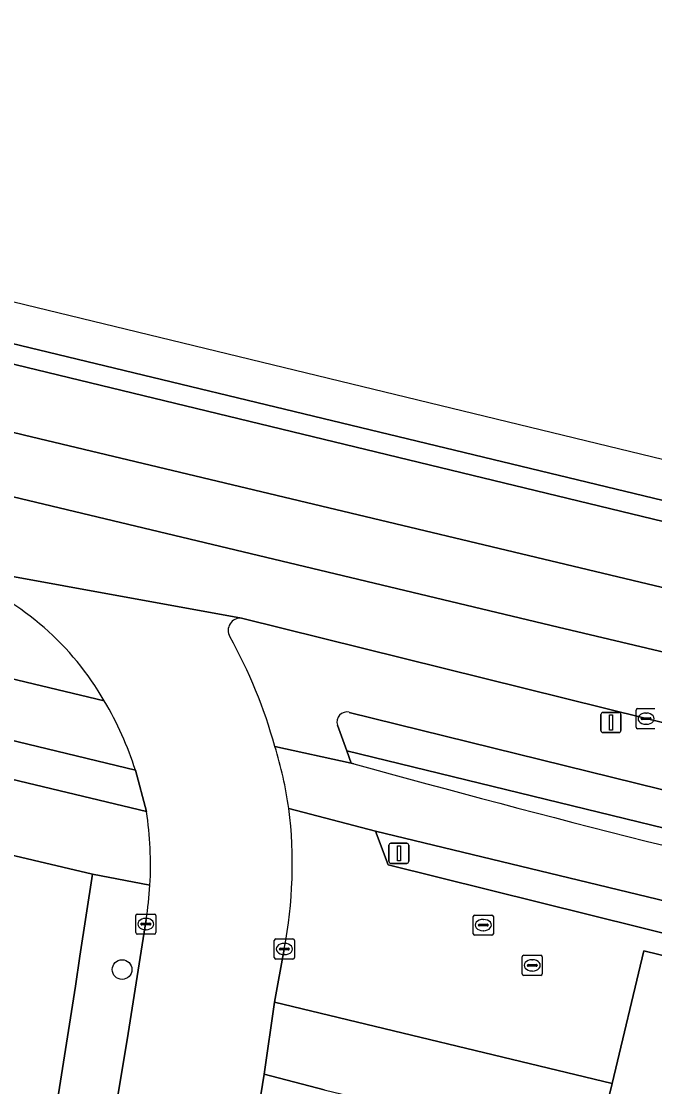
# Model space of a CAD drawing. Extents: x 162803 to 163818, y 381639 to 382475.
# Drawn here: x 163109.9 to 163141.3, y 382415.9 to 382468.9 of the extents above; entities that cross this region are included whole.
import ezdxf

# ---------------------------------------------------------------- set-up
doc = ezdxf.new("R2010")
doc.units = 0
for name, color, linetype in [('IMGEO_Berm_groen', 7, 'Continuous'), ('IMGEO_Boom', 7, 'Continuous'), ('IMGEO_Brandkraan', 7, 'Continuous'), ('IMGEO_Erf', 7, 'Continuous'), ('IMGEO_Fietspad_gesloten', 7, 'Continuous'), ('IMGEO_Kolk', 7, 'Continuous'), ('IMGEO_Lichtmast', 7, 'Continuous'), ('IMGEO_Muur', 7, 'Continuous'), ('IMGEO_Pand', 7, 'Continuous'), ('IMGEO_Rijbaan_lokaal_gesloten', 7, 'Continuous'), ('IMGEO_Rijbaan_regionaal_gesloten', 7, 'Continuous'), ('IMGEO_Rioolput', 7, 'Continuous'), ('IMGEO_Verkeersbordpaal', 7, 'Continuous'), ('IMGEO_Voetpad_open', 7, 'Continuous')]:
    doc.layers.add(name, color=color, linetype=linetype)

msp = doc.modelspace()

# ---------------------------------------------------------------- linework, layer by layer
at = {"layer": 'IMGEO_Berm_groen'}
for points in [[(163085.766, 382459.485), (163085.3, 382457.699), (163165.478, 382438.278), (163189.893, 382432.536), (163190.093, 382433.41), (163109.334, 382452.894)], [(163082.026, 382447.399), (163063.057, 382451.865), (163058.452, 382452.934), (163057.421, 382448.648), (163113.973, 382435.112)], [(163059.632, 382443.135), (163116.065, 382429.621), (163115.516, 382431.666), (163058.042, 382445.548)], [(163168.328, 382427.6), (163164.189, 382428.512), (163164.002, 382428.576), (163163.245, 382425.403), (163162.081, 382425.701), (163162.006, 382425.719), (163158.404, 382426.579), (163158.25, 382426.616), (163126.144, 382434.547)], [(163125.563, 382433.917), (163126.021, 382432.64), (163155.651, 382425.415)], [(163150.561, 382423.058), (163127.447, 382428.646), (163128.073, 382426.975), (163150.691, 382421.349), (163150.339, 382420.34), (163160.208, 382417.964), (163159.022, 382412.619), (163161.325, 382412.367), (163160.941, 382412.917), (163161.005, 382413.424), (163161.296, 382413.844), (163161.684, 382414.079), (163176.989, 382412.926), (163179.816, 382412.568), (163189.289, 382412.448), (163215.146, 382413.167)]]:
    msp.add_lwpolyline(points, dxfattribs=at)
for centre, radius, start, end in [((163101.57, 382427.98), 14.307, 29.902, 67.8617), ((163126.018, 382434.08), 0.484, 74.9471, 199.687)]:
    msp.add_arc(centre, radius, start, end, dxfattribs=at)
at = {"layer": 'IMGEO_Boom'}
msp.add_circle((163114.859, 382421.764), 0.489, dxfattribs=at)
at = {"layer": 'IMGEO_Brandkraan'}
for p, q in [((163134.736, 382421.547), (163134.736, 382422.399)), ((163134.811, 382422.473), (163135.663, 382422.473)), ((163135.224, 382422.253), (163135.249, 382422.253)), ((163135.737, 382422.399), (163135.737, 382421.547)), ((163134.995, 382421.967), (163134.995, 382421.979)), ((163135.433, 382421.93), (163135.035, 382421.93)), ((163135.038, 382422.016), (163135.436, 382422.016)), ((163135.247, 382421.693), (163135.222, 382421.693)), ((163135.479, 382421.979), (163135.479, 382421.967)), ((163135.663, 382421.473), (163134.811, 382421.473))]:
    msp.add_line(p, q, dxfattribs=at)
for points in [[(163134.736, 382421.547), (163134.736, 382422.399)], [(163134.811, 382422.473), (163135.663, 382422.473)], [(163135.737, 382422.399), (163135.737, 382421.547)], [(163135.663, 382421.473), (163134.811, 382421.473)]]:
    msp.add_lwpolyline(points, dxfattribs=at)
for centre, radius, start, end in [((163134.813, 382422.397), 0.0765, 91.552, 178.448), ((163134.813, 382422.397), 0.0765, 91.552, 178.448), ((163135.661, 382422.397), 0.0765, 1.552, 88.448), ((163135.661, 382422.397), 0.0765, 1.552, 88.448), ((163135.035, 382421.976), 0.0403, 85.8775, 175.7526), ((163135.032, 382421.966), 0.0366, 178.938, 274.7102), ((163135.436, 382421.973), 0.043, 264.8664, 352.4533), ((163135.44, 382421.978), 0.0386, 1.7309, 96.639), ((163134.813, 382421.549), 0.0765, 181.552, 268.448), ((163134.813, 382421.549), 0.0765, 181.552, 268.448), ((163135.661, 382421.549), 0.0765, 271.552, 358.448), ((163135.661, 382421.549), 0.0765, 271.552, 358.448)]:
    msp.add_arc(centre, radius, start, end, dxfattribs=at)
for centre, major_axis, ratio, start_param, end_param in [((163135.223, 382421.973), (-0.387, 0.002), 0.722429, 4.712389, 7.853982), ((163135.248, 382421.973), (-0.39, 0.002), 0.717154, 1.570796, 4.712389)]:
    msp.add_ellipse(centre, major_axis=major_axis, ratio=ratio, start_param=start_param, end_param=end_param, dxfattribs=at)
at = {"layer": 'IMGEO_Erf'}
msp.add_lwpolyline([(163108.694, 382396.964), (163109.688, 382402.897), (163112.543, 382420.938), (163112.75, 382422.426), (163113.395, 382426.511), (163102.776, 382429.01), (163081.558, 382434.002), (163076.134, 382435.357), (163059.186, 382439.194), (163058.429, 382438.955), (163057.549, 382434.766), (163057.269, 382434.813), (163056.547, 382430.876), (163056.692, 382430.848), (163056.668, 382430.717), (163055.342, 382426.312), (163054.592, 382422.204), (163054.372, 382422.252), (163052.737, 382414.344), (163051.991, 382410.736), (163051.66, 382410.862), (163048.783, 382397.461)], dxfattribs=at)
at = {"layer": 'IMGEO_Fietspad_gesloten'}
for points in [[(163057.421, 382448.648), (163056.725, 382445.818), (163058.042, 382445.548), (163115.516, 382431.666)], [(163113.973, 382435.112), (163057.421, 382448.648)], [(163126.373, 382431.993), (163126.242, 382432.022), (163122.449, 382432.857)], [(163123.146, 382429.765), (163127.447, 382428.646), (163150.561, 382423.058)]]:
    msp.add_lwpolyline(points, dxfattribs=at)
for centre, radius, start, end in [((163100.025, 382426.798), 16.238, 17.4448, 30.7976), ((163101.695, 382426.554), 21.69, 8.5131, 16.8935), ((163290.763, 383024.141), 614.543, 254.484515, 257.284748)]:
    msp.add_arc(centre, radius, start, end, dxfattribs=at)
at = {"layer": 'IMGEO_Kolk'}
for p, q in [((163140.393, 382433.807), (163140.393, 382434.659)), ((163140.468, 382434.733), (163141.32, 382434.733)), ((163140.881, 382434.513), (163140.906, 382434.513)), ((163140.652, 382434.227), (163140.652, 382434.239)), ((163141.09, 382434.19), (163140.692, 382434.19)), ((163140.695, 382434.276), (163141.093, 382434.276)), ((163140.904, 382433.953), (163140.879, 382433.953)), ((163141.136, 382434.239), (163141.136, 382434.227)), ((163141.32, 382433.733), (163140.468, 382433.733)), ((163115.536, 382423.599), (163115.536, 382424.451)), ((163115.611, 382424.525), (163116.463, 382424.525)), ((163116.537, 382424.451), (163116.537, 382423.599)), ((163115.795, 382424.019), (163115.795, 382424.031)), ((163116.233, 382423.982), (163115.835, 382423.982)), ((163115.838, 382424.068), (163116.236, 382424.068)), ((163116.024, 382424.305), (163116.049, 382424.305)), ((163116.279, 382424.031), (163116.279, 382424.019)), ((163116.463, 382423.525), (163115.611, 382423.525)), ((163116.047, 382423.745), (163116.022, 382423.745)), ((163122.495, 382423.286), (163123.347, 382423.286)), ((163122.42, 382422.36), (163122.42, 382423.212)), ((163122.679, 382422.78), (163122.679, 382422.792)), ((163123.117, 382422.743), (163122.719, 382422.743)), ((163122.722, 382422.829), (163123.12, 382422.829)), ((163122.908, 382423.066), (163122.933, 382423.066)), ((163123.163, 382422.792), (163123.163, 382422.78)), ((163123.421, 382423.212), (163123.421, 382422.36)), ((163123.347, 382422.286), (163122.495, 382422.286)), ((163122.931, 382422.506), (163122.906, 382422.506))]:
    msp.add_line(p, q, dxfattribs=at)
for points in [[(163140.393, 382433.807), (163140.393, 382434.659)], [(163140.468, 382434.733), (163141.32, 382434.733)], [(163141.32, 382433.733), (163140.468, 382433.733)], [(163115.536, 382423.599), (163115.536, 382424.451)], [(163115.611, 382424.525), (163116.463, 382424.525)], [(163116.537, 382424.451), (163116.537, 382423.599)], [(163116.463, 382423.525), (163115.611, 382423.525)], [(163122.495, 382423.286), (163123.347, 382423.286)], [(163122.42, 382422.36), (163122.42, 382423.212)], [(163123.421, 382423.212), (163123.421, 382422.36)], [(163123.347, 382422.286), (163122.495, 382422.286)]]:
    msp.add_lwpolyline(points, dxfattribs=at)
for centre, radius, start, end in [((163140.47, 382434.657), 0.0765, 91.552, 178.448), ((163140.47, 382434.657), 0.0765, 91.552, 178.448), ((163140.692, 382434.236), 0.0403, 85.8775, 175.7526), ((163140.689, 382434.226), 0.0366, 178.938, 274.7102), ((163141.093, 382434.233), 0.043, 264.8664, 352.4533), ((163141.097, 382434.238), 0.0386, 1.7309, 96.639), ((163140.47, 382433.809), 0.0765, 181.552, 268.448), ((163140.47, 382433.809), 0.0765, 181.552, 268.448), ((163115.613, 382424.449), 0.0765, 91.552, 178.448), ((163115.613, 382424.449), 0.0765, 91.552, 178.448), ((163116.461, 382424.449), 0.0765, 1.552, 88.448), ((163116.461, 382424.449), 0.0765, 1.552, 88.448), ((163115.835, 382424.028), 0.0403, 85.8775, 175.7526), ((163115.832, 382424.018), 0.0366, 178.938, 274.7102), ((163116.236, 382424.025), 0.043, 264.8664, 352.4533), ((163116.24, 382424.03), 0.0386, 1.7309, 96.639), ((163115.613, 382423.601), 0.0765, 181.552, 268.448), ((163115.613, 382423.601), 0.0765, 181.552, 268.448), ((163116.461, 382423.601), 0.0765, 271.552, 358.448), ((163116.461, 382423.601), 0.0765, 271.552, 358.448), ((163122.497, 382423.21), 0.0765, 91.552, 178.448), ((163122.497, 382423.21), 0.0765, 91.552, 178.448), ((163123.345, 382423.21), 0.0765, 1.552, 88.448), ((163123.345, 382423.21), 0.0765, 1.552, 88.448), ((163122.719, 382422.789), 0.0403, 85.8775, 175.7526), ((163122.716, 382422.779), 0.0366, 178.938, 274.7102), ((163123.12, 382422.786), 0.043, 264.8664, 352.4533), ((163123.124, 382422.791), 0.0386, 1.7309, 96.639), ((163122.497, 382422.362), 0.0765, 181.552, 268.448), ((163122.497, 382422.362), 0.0765, 181.552, 268.448), ((163123.345, 382422.362), 0.0765, 271.552, 358.448), ((163123.345, 382422.362), 0.0765, 271.552, 358.448)]:
    msp.add_arc(centre, radius, start, end, dxfattribs=at)
for centre, major_axis, ratio, start_param, end_param in [((163140.88, 382434.233), (-0.387, 0.002), 0.722429, 4.712389, 7.853982), ((163140.905, 382434.233), (-0.39, 0.002), 0.717154, 1.570796, 4.712389), ((163116.023, 382424.025), (-0.387, 0.002), 0.722429, 4.712389, 7.853982), ((163116.048, 382424.025), (-0.39, 0.002), 0.717154, 1.570796, 4.712389), ((163122.907, 382422.786), (-0.387, 0.002), 0.722429, 4.712389, 7.853982), ((163122.932, 382422.786), (-0.39, 0.002), 0.717154, 1.570796, 4.712389)]:
    msp.add_ellipse(centre, major_axis=major_axis, ratio=ratio, start_param=start_param, end_param=end_param, dxfattribs=at)
at = {"layer": 'IMGEO_Lichtmast'}
for p, q in [((163138.651, 382433.641), (163138.651, 382434.441)), ((163138.651, 382434.441), (163138.651, 382433.641)), ((163138.751, 382434.541), (163139.541, 382434.541)), ((163139.541, 382434.541), (163138.751, 382434.541)), ((163139.641, 382434.441), (163139.641, 382433.641)), ((163139.641, 382433.641), (163139.641, 382434.441)), ((163139.541, 382433.541), (163138.751, 382433.541)), ((163138.751, 382433.541), (163139.541, 382433.541))]:
    msp.add_line(p, q, dxfattribs=at)
msp.add_lwpolyline([(163139.071, 382434.416), (163139.221, 382434.416), (163139.221, 382433.666), (163139.071, 382433.666), (163139.071, 382434.416)], dxfattribs=at)
for centre, start, end in [((163138.751, 382434.441), 90, 180), ((163138.751, 382434.441), 90, 180), ((163139.541, 382434.441), 0, 90), ((163139.541, 382434.441), 360, 90), ((163138.751, 382433.641), 180, 270), ((163138.751, 382433.641), 180, 270), ((163139.541, 382433.641), 270, 0), ((163139.541, 382433.641), 270, 0)]:
    msp.add_arc(centre, 0.1, start, end, dxfattribs=at)
at = {"layer": 'IMGEO_Muur'}
msp.add_lwpolyline([(163155.651, 382425.415), (163126.021, 382432.64), (163126.242, 382432.022), (163126.373, 382431.993)], dxfattribs=at)
msp.add_arc((163290.763, 383024.141), 614.543, 254.484515, 257.284748, dxfattribs=at)
at = {"layer": 'IMGEO_Pand'}
msp.add_lwpolyline([(163149.329, 382420.611), (163140.776, 382422.692), (163139.203, 382416.099), (163138.42, 382412.816), (163143.496, 382411.608), (163143.386, 382411.146), (163143.482, 382411.123), (163146.067, 382410.506), (163146.859, 382413.824), (163147.662, 382413.632)], close=True, dxfattribs=at)
at = {"layer": 'IMGEO_Rijbaan_lokaal_gesloten'}
for points in [[(163120.792, 382439.228), (163103.127, 382442.443)], [(163115.516, 382431.666), (163116.065, 382429.621)], [(163116.054, 382424.247), (163115.16, 382418.587), (163112.435, 382402.2), (163111.562, 382396.95), (163111.548, 382396.631), (163111.476, 382396.063)], [(163121.392, 382413.294), (163121.918, 382416.569), (163122.437, 382420.146), (163122.916, 382422.786)]]:
    msp.add_lwpolyline(points, dxfattribs=at)
for centre, radius, start, end in [((163101.57, 382427.98), 14.307, 29.902, 67.8617), ((163120.741, 382438.618), 0.612, 85.2591, 210.6072), ((163097.924, 382425.987), 25.469, 15.6489, 28.9294), ((163100.025, 382426.798), 16.238, 17.4448, 30.7976), ((163101.695, 382426.554), 21.69, 8.5131, 16.8935), ((163099.1, 382426.975), 17.17, 356.6097, 8.8638), ((163100.447, 382427.02), 22.865, 349.3292, 6.8957), ((163099.494, 382426.912), 16.773, 350.8587, 356.7474)]:
    msp.add_arc(centre, radius, start, end, dxfattribs=at)
at = {"layer": 'IMGEO_Rijbaan_regionaal_gesloten'}
for points in [[(163225.09, 382428.38), (163194.56, 382434.293), (163121.229, 382452.078), (163088.161, 382460.097), (163062.393, 382468.886), (163061.883, 382466.974), (163072.871, 382463.538)], [(163165.478, 382438.278), (163085.3, 382457.699), (163061.044, 382463.575), (163060.286, 382460.463), (163110.006, 382448.328), (163151.637, 382438.38), (163168.298, 382434.266), (163179.077, 382431.875), (163184.593, 382431.047), (163198.131, 382429.3), (163211.118, 382427.46), (163270.311, 382417.888), (163260.445, 382420.377), (163242.25, 382424.128), (163194.942, 382432.224)], [(163060.286, 382460.463), (163059.495, 382457.214), (163076.595, 382453.103), (163136.523, 382438.778), (163164.498, 382432.146), (163177.756, 382429.361), (163200.56, 382425.514), (163252.002, 382418.352), (163262.344, 382416.363), (163276.928, 382412.914), (163289.523, 382409.731), (163304.388, 382406.136), (163304.402, 382406.133), (163328.239, 382400.288), (163349.569, 382395.058), (163373.193, 382389.455), (163392.727, 382384.822), (163408.324, 382380.888), (163425.79, 382376.682), (163445.152, 382372.02), (163462.825, 382367.764), (163474.523, 382364.648), (163482.312, 382362.406)], [(163510.359, 382358.578), (163467.436, 382370.068), (163420.595, 382381.197), (163379.166, 382391.373), (163358.183, 382396.534), (163335.271, 382401.987), (163305.097, 382409.167), (163283.657, 382414.521), (163270.311, 382417.888), (163211.118, 382427.46), (163198.131, 382429.3), (163184.593, 382431.047), (163179.077, 382431.875), (163168.298, 382434.266), (163151.637, 382438.38), (163110.006, 382448.328), (163060.286, 382460.463)], [(163059.495, 382457.214), (163058.452, 382452.934), (163063.057, 382451.865), (163082.026, 382447.399), (163101.895, 382442.701), (163103.127, 382442.443), (163120.792, 382439.228), (163140.891, 382434.234), (163164.002, 382428.576), (163164.189, 382428.512), (163168.328, 382427.6)], [(163482.312, 382362.406), (163474.523, 382364.648), (163462.825, 382367.764), (163445.152, 382372.02), (163425.79, 382376.682), (163408.324, 382380.888), (163392.727, 382384.822), (163373.193, 382389.455), (163349.569, 382395.058), (163328.239, 382400.288), (163304.402, 382406.133), (163304.388, 382406.136), (163289.523, 382409.731), (163276.928, 382412.914), (163262.344, 382416.363), (163252.002, 382418.352), (163200.56, 382425.514), (163177.756, 382429.361), (163164.498, 382432.146), (163136.523, 382438.778), (163076.595, 382453.103), (163059.495, 382457.214)], [(163109.334, 382452.894), (163190.093, 382433.41), (163193.485, 382432.578), (163194.942, 382432.224), (163242.25, 382424.128), (163236.314, 382425.719), (163225.09, 382428.38)]]:
    msp.add_lwpolyline(points, dxfattribs=at)
at = {"layer": 'IMGEO_Rioolput'}
for p, q in [((163132.304, 382423.548), (163132.304, 382424.4)), ((163132.379, 382424.474), (163133.231, 382424.474)), ((163133.305, 382424.4), (163133.305, 382423.548)), ((163132.563, 382423.968), (163132.563, 382423.98)), ((163133.001, 382423.931), (163132.603, 382423.931)), ((163132.606, 382424.017), (163133.004, 382424.017)), ((163132.792, 382424.254), (163132.817, 382424.254)), ((163133.047, 382423.98), (163133.047, 382423.968)), ((163133.231, 382423.474), (163132.379, 382423.474)), ((163132.815, 382423.694), (163132.79, 382423.694))]:
    msp.add_line(p, q, dxfattribs=at)
for points in [[(163132.304, 382423.548), (163132.304, 382424.4)], [(163132.379, 382424.474), (163133.231, 382424.474)], [(163133.305, 382424.4), (163133.305, 382423.548)], [(163133.231, 382423.474), (163132.379, 382423.474)]]:
    msp.add_lwpolyline(points, dxfattribs=at)
for centre, radius, start, end in [((163132.381, 382424.398), 0.0765, 91.552, 178.448), ((163132.381, 382424.398), 0.0765, 91.552, 178.448), ((163133.229, 382424.398), 0.0765, 1.552, 88.448), ((163133.229, 382424.398), 0.0765, 1.552, 88.448), ((163132.603, 382423.977), 0.0403, 85.8775, 175.7526), ((163132.6, 382423.967), 0.0366, 178.938, 274.7102), ((163133.004, 382423.974), 0.043, 264.8664, 352.4533), ((163133.008, 382423.979), 0.0386, 1.7309, 96.639), ((163132.381, 382423.55), 0.0765, 181.552, 268.448), ((163132.381, 382423.55), 0.0765, 181.552, 268.448), ((163133.229, 382423.55), 0.0765, 271.552, 358.448), ((163133.229, 382423.55), 0.0765, 271.552, 358.448)]:
    msp.add_arc(centre, radius, start, end, dxfattribs=at)
for centre, major_axis, ratio, start_param, end_param in [((163132.791, 382423.974), (-0.387, 0.002), 0.722429, 4.712389, 7.853982), ((163132.816, 382423.974), (-0.39, 0.002), 0.717154, 1.570796, 4.712389)]:
    msp.add_ellipse(centre, major_axis=major_axis, ratio=ratio, start_param=start_param, end_param=end_param, dxfattribs=at)
at = {"layer": 'IMGEO_Verkeersbordpaal'}
for p, q in [((163128.214, 382428.043), (163129.004, 382428.043)), ((163129.004, 382428.043), (163128.214, 382428.043)), ((163128.114, 382427.143), (163128.114, 382427.943)), ((163128.114, 382427.943), (163128.114, 382427.143)), ((163129.104, 382427.943), (163129.104, 382427.143)), ((163129.104, 382427.143), (163129.104, 382427.943)), ((163129.004, 382427.043), (163128.214, 382427.043)), ((163128.214, 382427.043), (163129.004, 382427.043))]:
    msp.add_line(p, q, dxfattribs=at)
msp.add_lwpolyline([(163128.534, 382427.918), (163128.684, 382427.918), (163128.684, 382427.168), (163128.534, 382427.168), (163128.534, 382427.918)], dxfattribs=at)
for centre, start, end in [((163128.214, 382427.943), 90, 180), ((163128.214, 382427.943), 90, 180), ((163129.004, 382427.943), 0, 90), ((163129.004, 382427.943), 360, 90), ((163128.214, 382427.143), 180, 270), ((163128.214, 382427.143), 180, 270), ((163129.004, 382427.143), 270, 0), ((163129.004, 382427.143), 270, 0)]:
    msp.add_arc(centre, 0.1, start, end, dxfattribs=at)
at = {"layer": 'IMGEO_Voetpad_open'}
for points in [[(163058.976, 382443.327), (163058.429, 382438.955), (163059.186, 382439.194), (163076.134, 382435.357), (163081.558, 382434.002), (163102.776, 382429.01), (163113.395, 382426.511), (163116.24, 382425.96)], [(163116.065, 382429.621), (163059.632, 382443.135)], [(163140.891, 382434.234), (163120.792, 382439.228)], [(163126.144, 382434.547), (163158.25, 382426.616), (163158.404, 382426.579), (163158.707, 382427.977), (163162.301, 382427.132), (163162.006, 382425.719), (163162.081, 382425.701), (163163.245, 382425.403), (163164.002, 382428.576), (163140.891, 382434.234)], [(163122.449, 382432.857), (163126.242, 382432.022), (163126.021, 382432.64), (163125.563, 382433.917)], [(163122.916, 382422.786), (163122.437, 382420.146), (163139.203, 382416.099), (163140.776, 382422.692), (163149.329, 382420.611), (163150.339, 382420.34), (163150.691, 382421.349), (163128.073, 382426.975), (163127.447, 382428.646), (163123.146, 382429.765)], [(163116.24, 382425.96), (163113.395, 382426.511), (163112.75, 382422.426), (163112.543, 382420.938), (163109.688, 382402.897), (163108.694, 382396.964), (163103.117, 382362.845)], [(163111.476, 382396.063), (163111.548, 382396.631), (163111.562, 382396.95), (163112.435, 382402.2), (163115.16, 382418.587), (163116.054, 382424.247)], [(163124.899, 382415.784), (163121.918, 382416.569), (163121.392, 382413.294), (163116.931, 382385.451)]]:
    msp.add_lwpolyline(points, dxfattribs=at)
msp.add_lwpolyline([(163139.203, 382416.099), (163122.437, 382420.146), (163121.918, 382416.569), (163124.899, 382415.784), (163129.439, 382414.69), (163133.892, 382413.61), (163135.05, 382413.314), (163138.358, 382412.558), (163138.42, 382412.816)], close=True, dxfattribs=at)
for centre, radius, start, end in [((163120.741, 382438.618), 0.612, 85.2591, 210.6072), ((163097.924, 382425.987), 25.469, 15.6489, 28.9294), ((163126.018, 382434.08), 0.484, 74.9471, 199.687), ((163099.1, 382426.975), 17.17, 356.6097, 8.8638), ((163100.447, 382427.02), 22.865, 349.3292, 6.8957), ((163099.494, 382426.912), 16.773, 350.8587, 356.7474)]:
    msp.add_arc(centre, radius, start, end, dxfattribs=at)

doc.saveas('drawing.dxf')
